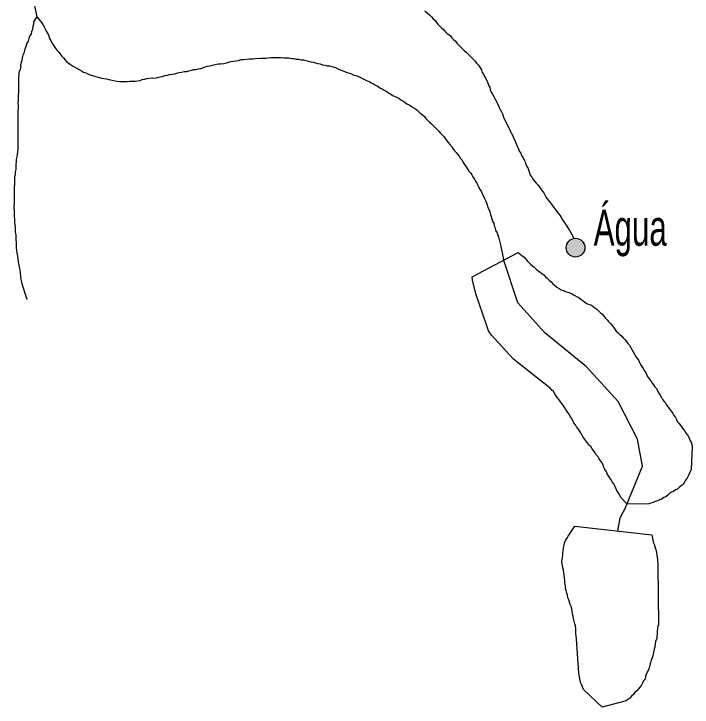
# Model space of a CAD drawing. Extents: x 785.9 to 812.4, y 7674.9 to 7703.1.
# Drawn here: x 798.982 to 800.487, y 7678.742 to 7680.281 of the extents above; entities that cross this region are included whole.
import ezdxf

# ---------------------------------------------------------------- set-up
doc = ezdxf.new("R2010")
doc.units = 0
doc.header["$LTSCALE"] = 0.04
for name, color, linetype, lineweight in [('2', 7, 'Continuous', 25), ('23', 7, 'Continuous', 25), ('4', 7, 'Continuous', 25), ('7', 7, 'Continuous', 25)]:
    doc.layers.add(name, color=color, linetype=linetype, lineweight=lineweight)
doc.layers.add('61', color=7, linetype='Continuous')

msp = doc.modelspace()

# ---------------------------------------------------------------- hatches: boundary and pattern name
at = {"layer": '23'}
msp.add_hatch(color=256, dxfattribs=at).paths.add_polyline_path([(800.2378, 7679.7804, 1), (800.2189, 7679.7434, 1)])

# ---------------------------------------------------------------- linework, layer by layer
at = {"layer": '2'}
msp.add_line((800.2271, 7679.1436), (800.3978, 7679.124), dxfattribs=at)
for points in [[(800.0072, 7679.6593), (799.9999, 7679.69), (799.9999, 7679.6902), (799.9989, 7679.6971), (800.1009, 7679.7513), (800.1037, 7679.7488)], [(800.1037, 7679.7488), (800.1051, 7679.7475), (800.1091, 7679.7442), (800.114, 7679.741), (800.1172, 7679.7369), (800.1213, 7679.7329), (800.1245, 7679.7288), (800.1286, 7679.7256), (800.1326, 7679.7216), (800.1366, 7679.7183), (800.1407, 7679.7143), (800.1447, 7679.711), (800.1496, 7679.7078), (800.1536, 7679.7046), (800.1577, 7679.7013), (800.1617, 7679.6973), (800.1658, 7679.6932), (800.1698, 7679.69), (800.1739, 7679.686), (800.1779, 7679.6819), (800.182, 7679.6779), (800.1868, 7679.6746), (800.1917, 7679.6714), (800.1965, 7679.6682), (800.2014, 7679.6665), (800.2062, 7679.6649), (800.2111, 7679.6633), (800.2159, 7679.6617), (800.2208, 7679.6593), (800.2256, 7679.6568), (800.2305, 7679.6536), (800.2354, 7679.6512), (800.2402, 7679.6479), (800.2443, 7679.6447), (800.2483, 7679.6415), (800.2523, 7679.6382), (800.2572, 7679.6366), (800.2621, 7679.635), (800.2669, 7679.6318), (800.271, 7679.6285), (800.2758, 7679.6253), (800.2799, 7679.6212), (800.2839, 7679.6172), (800.288, 7679.614), (800.2912, 7679.6099), (800.2944, 7679.6059), (800.2985, 7679.6018), (800.3017, 7679.5978), (800.3058, 7679.5937), (800.309, 7679.5897), (800.3122, 7679.5856), (800.3155, 7679.5808), (800.3187, 7679.5767), (800.3227, 7679.5727), (800.3268, 7679.5694), (800.3308, 7679.5654), (800.3341, 7679.5614), (800.3381, 7679.5573), (800.3414, 7679.5533), (800.3446, 7679.5492), (800.3478, 7679.5452), (800.3511, 7679.5403), (800.3535, 7679.5355), (800.3559, 7679.5306), (800.3592, 7679.5258), (800.3616, 7679.5209), (800.3648, 7679.516), (800.3681, 7679.512), (800.3705, 7679.5071), (800.3721, 7679.5023), (800.3753, 7679.4982), (800.3786, 7679.4934), (800.381, 7679.4885), (800.3842, 7679.4837), (800.3867, 7679.4788), (800.3891, 7679.474), (800.3923, 7679.4699), (800.3956, 7679.4659), (800.398, 7679.461), (800.4012, 7679.457), (800.4045, 7679.4529), (800.4077, 7679.4489), (800.4101, 7679.444), (800.4134, 7679.4392), (800.4158, 7679.4343), (800.419, 7679.4295), (800.4215, 7679.4246), (800.4247, 7679.4206), (800.4287, 7679.4165), (800.4312, 7679.4117), (800.4344, 7679.4068), (800.4376, 7679.4028), (800.4409, 7679.3979), (800.4441, 7679.3939), (800.4465, 7679.389)], [(800.4465, 7679.389), (800.4498, 7679.385), (800.4522, 7679.3801), (800.4546, 7679.3753), (800.4579, 7679.3712), (800.4611, 7679.3672), (800.4643, 7679.3631), (800.4676, 7679.3583), (800.4708, 7679.3542), (800.4741, 7679.3494), (800.4773, 7679.3445), (800.4805, 7679.3397), (800.4821, 7679.3348), (800.4846, 7679.3299), (800.4862, 7679.3251), (800.487, 7679.3194), (800.4846, 7679.2693), (800.4781, 7679.2547), (800.4757, 7679.2498), (800.4724, 7679.2458), (800.47, 7679.2409), (800.4668, 7679.2361), (800.4627, 7679.2328), (800.4579, 7679.2296), (800.4546, 7679.2256), (800.4498, 7679.2239), (800.4457, 7679.2207), (800.4409, 7679.2191), (800.4368, 7679.2159), (800.4328, 7679.2126), (800.4287, 7679.2086), (800.4239, 7679.207), (800.419, 7679.2037), (800.4101, 7679.1997), (800.4053, 7679.1981), (800.4004, 7679.1964), (800.3956, 7679.1948), (800.3907, 7679.1932), (800.3794, 7679.1924), (800.3422, 7679.1932), (800.3292, 7679.2061), (800.3227, 7679.2183), (800.3203, 7679.2231), (800.3179, 7679.228), (800.3155, 7679.2328), (800.313, 7679.2377), (800.3098, 7679.2417), (800.3074, 7679.2466), (800.3041, 7679.2506), (800.3017, 7679.2555), (800.2985, 7679.2595), (800.2969, 7679.2644), (800.2936, 7679.2693), (800.2912, 7679.2741), (800.2896, 7679.279), (800.2871, 7679.2838), (800.2839, 7679.2887), (800.2807, 7679.2927), (800.2782, 7679.2976), (800.2742, 7679.3016), (800.2718, 7679.3065), (800.2685, 7679.3113), (800.2653, 7679.3154), (800.2621, 7679.3202), (800.258, 7679.3235), (800.2548, 7679.3283), (800.2515, 7679.3332), (800.2483, 7679.3372), (800.2451, 7679.3413), (800.2426, 7679.3461), (800.2402, 7679.351), (800.237, 7679.355), (800.2345, 7679.3599), (800.2305, 7679.3639), (800.2281, 7679.3688), (800.2248, 7679.3728), (800.2224, 7679.3777), (800.22, 7679.3825), (800.2167, 7679.3874), (800.2143, 7679.3922), (800.2111, 7679.3963), (800.2078, 7679.4011), (800.2046, 7679.406), (800.2014, 7679.4109), (800.1981, 7679.4157), (800.1949, 7679.4198), (800.1917, 7679.4238), (800.1884, 7679.4287), (800.1852, 7679.4327), (800.182, 7679.4376), (800.1795, 7679.4424), (800.1755, 7679.4456), (800.1722, 7679.4497), (800.0978, 7679.5088), (800.0905, 7679.5144), (800.0412, 7679.5686), (800.0412, 7679.5686), (800.0379, 7679.5727), (800.0355, 7679.5775), (800.0315, 7679.5881), (800.0072, 7679.6593)], [(800.3978, 7679.124), (800.3997, 7679.1131), (800.4004, 7679.1082), (800.4029, 7679.1034), (800.4053, 7679.0953), (800.4069, 7679.0896), (800.4077, 7679.084), (800.4093, 7679.0743), (800.4101, 7679.0686), (800.4109, 7679.0573), (800.4126, 7678.9238), (800.4109, 7678.9221), (800.4101, 7678.9165), (800.4093, 7678.91), (800.4093, 7678.9043), (800.4085, 7678.8987), (800.4085, 7678.893), (800.4061, 7678.8881), (800.4045, 7678.8752), (800.4029, 7678.8703), (800.3996, 7678.8558), (800.398, 7678.8509), (800.3964, 7678.8461), (800.3948, 7678.8404), (800.3931, 7678.8347), (800.3915, 7678.8291), (800.3899, 7678.8242), (800.3875, 7678.8194), (800.385, 7678.8145), (800.3834, 7678.8097), (800.3826, 7678.804), (800.3794, 7678.8), (800.377, 7678.7951), (800.3745, 7678.7902), (800.3713, 7678.7862), (800.3681, 7678.7822), (800.364, 7678.7781), (800.36, 7678.7741), (800.3567, 7678.77), (800.3527, 7678.766), (800.3486, 7678.7619), (800.3446, 7678.7587), (800.3405, 7678.7554), (800.2871, 7678.7417), (800.2871, 7678.7417), (800.2459, 7678.7805), (800.2426, 7678.7902), (800.2402, 7678.7951), (800.2386, 7678.8), (800.2378, 7678.8056), (800.2354, 7678.8169), (800.2305, 7678.893), (800.2289, 7678.9051), (800.2289, 7678.9165), (800.2281, 7678.9221), (800.2265, 7678.927), (800.2256, 7678.9327), (800.224, 7678.9383), (800.2232, 7678.944), (800.2216, 7678.9488), (800.2208, 7678.9545), (800.22, 7678.9602), (800.2184, 7678.965), (800.2167, 7678.9699), (800.2151, 7678.9747), (800.2135, 7678.9796), (800.2111, 7678.9844), (800.2103, 7678.9901), (800.2087, 7678.995), (800.2078, 7679.0006), (800.2062, 7679.0055), (800.2062, 7679.0111), (800.2046, 7679.0176), (800.2046, 7679.0233), (800.2038, 7679.0289), (800.203, 7679.0346), (800.2022, 7679.0403), (800.2014, 7679.0459), (800.1998, 7679.0508), (800.1981, 7679.0654), (800.1998, 7679.0783), (800.1998, 7679.084), (800.2006, 7679.0896), (800.2014, 7679.0953), (800.203, 7679.101), (800.2038, 7679.1066), (800.2062, 7679.1115), (800.2087, 7679.1163), (800.2119, 7679.1212), (800.2271, 7679.1436)]]:
    msp.add_lwpolyline(points, dxfattribs=at)
at = {"layer": '23'}
msp.add_circle((800.2283, 7679.7619), 0.0208, dxfattribs=at)
at = {"layer": '4'}
msp.add_lwpolyline([(799.8939, 7680.288), (799.9052, 7680.2783), (799.9085, 7680.2742), (799.9125, 7680.2702), (799.9166, 7680.2661), (799.9198, 7680.2621), (799.923, 7680.258), (799.9311, 7680.2499), (799.9352, 7680.2467), (799.9384, 7680.2427), (799.9424, 7680.2386), (799.9505, 7680.2321), (799.9538, 7680.2281), (799.9578, 7680.224), (799.9619, 7680.2208), (799.9651, 7680.216), (799.9772, 7680.2038), (799.9813, 7680.1998), (799.9853, 7680.1957), (799.9934, 7680.1876), (799.9975, 7680.1844), (800.0056, 7680.1763), (800.0088, 7680.1714), (800.0128, 7680.1674), (800.0193, 7680.1569), (800.0209, 7680.1512), (800.0242, 7680.1472), (800.0266, 7680.1423), (800.029, 7680.1375), (800.0315, 7680.1326), (800.0339, 7680.1278), (800.0355, 7680.1229), (800.0379, 7680.118), (800.0387, 7680.1124), (800.0412, 7680.1075), (800.0444, 7680.1027), (800.0468, 7680.0978), (800.0493, 7680.093), (800.0541, 7680.0833), (800.0565, 7680.0784), (800.059, 7680.0735), (800.0614, 7680.0687), (800.0638, 7680.0638), (800.0662, 7680.059), (800.0679, 7680.0541), (800.0695, 7680.0493), (800.0719, 7680.0444), (800.0743, 7680.0396), (800.0768, 7680.0347), (800.0792, 7680.0298), (800.0816, 7680.025), (800.084, 7680.0201), (800.0865, 7680.0153), (800.0889, 7680.0104), (800.0905, 7680.0056), (800.0938, 7680.0007), (800.0954, 7679.9959), (800.097, 7679.991), (800.0994, 7679.9862), (800.1018, 7679.9813), (800.1035, 7679.9764), (800.1067, 7679.9716), (800.1083, 7679.9667), (800.1116, 7679.9619), (800.114, 7679.957), (800.1164, 7679.9522), (800.118, 7679.9473), (800.1205, 7679.9425), (800.1229, 7679.9376), (800.1261, 7679.9279), (800.1277, 7679.923), (800.131, 7679.9182), (800.1342, 7679.9133), (800.1407, 7679.9052), (800.1447, 7679.9012), (800.148, 7679.8963), (800.1512, 7679.8923), (800.1544, 7679.8882), (800.1577, 7679.8834), (800.1633, 7679.8737), (800.1714, 7679.8632), (800.1747, 7679.8583), (800.1795, 7679.8518), (800.1828, 7679.8478), (800.186, 7679.8429), (800.1925, 7679.8348), (800.1957, 7679.8308), (800.1981, 7679.8259), (800.2087, 7679.8098), (800.2148, 7679.8003), (800.2153, 7679.7996)], dxfattribs=at)
at = {"layer": '7'}
msp.add_line((800.2153, 7679.7996), (800.2247, 7679.7829), dxfattribs=at)
for points in [[(799.0233, 7680.3195), (799.033, 7680.2742), (799.033, 7680.2742)], [(799.033, 7680.2742), (799.0257, 7680.2637), (799.0257, 7680.258), (799.0241, 7680.2532), (799.0233, 7680.2467), (799.0208, 7680.2418), (799.02, 7680.2362), (799.0168, 7680.2313), (799.0152, 7680.2265), (799.0136, 7680.2208), (799.0111, 7680.216), (799.0095, 7680.2111), (799.0063, 7680.203), (799.0038, 7680.1941), (799.0022, 7680.1893), (799.0006, 7680.1836), (798.9998, 7680.1779), (798.9982, 7680.1731), (798.9966, 7680.1682), (798.9966, 7680.1625), (798.9957, 7680.1569), (798.9933, 7680.152), (798.9933, 7680.1464), (798.9925, 7680.1407), (798.9925, 7680.1067), (798.9917, 7680.1011), (798.9917, 7680.0897), (798.9909, 7680.0841), (798.9917, 7680.0768), (798.9917, 7680.0711), (798.9909, 7680.0655), (798.9909, 7679.9805), (798.9901, 7679.9748), (798.9893, 7679.9692), (798.9885, 7679.9635), (798.9868, 7679.9578), (798.9868, 7679.9522), (798.986, 7679.9465), (798.986, 7679.9352), (798.9852, 7679.9295), (798.9852, 7679.9239), (798.9836, 7679.919), (798.9836, 7679.902), (798.9828, 7679.8963), (798.9828, 7679.8624), (798.982, 7679.8526), (798.9828, 7679.8421), (798.9828, 7679.8308), (798.9836, 7679.8251), (798.9836, 7679.8187), (798.9844, 7679.813), (798.9852, 7679.8073), (798.9852, 7679.796), (798.986, 7679.7903), (798.986, 7679.779), (798.9868, 7679.7734), (798.9868, 7679.762), (798.9877, 7679.7556), (798.9885, 7679.7499), (798.9901, 7679.7434), (798.9909, 7679.7361), (798.9917, 7679.7305), (798.9933, 7679.724), (798.9941, 7679.7183), (798.9949, 7679.7127), (798.9957, 7679.707), (798.9966, 7679.6973), (798.9974, 7679.6916), (798.9998, 7679.6827), (799.0014, 7679.6771), (799.0079, 7679.6568), (799.0108, 7679.6476), (799.011, 7679.6472)], [(799.033, 7680.2742), (799.0435, 7680.2621), (799.0459, 7680.2572), (799.0492, 7680.2524), (799.0516, 7680.2475)], [(799.0516, 7680.2475), (799.054, 7680.2427), (799.0589, 7680.2346), (799.0613, 7680.2265), (799.0637, 7680.2216), (799.0661, 7680.2168), (799.0694, 7680.2127), (799.0718, 7680.2079), (799.075, 7680.2038), (799.0783, 7680.1998), (799.0815, 7680.1957), (799.088, 7680.1876), (799.092, 7680.1836), (799.0953, 7680.1795), (799.0985, 7680.1755), (799.1026, 7680.1723), (799.1074, 7680.169), (799.1123, 7680.1658), (799.1171, 7680.1625), (799.1268, 7680.1577), (799.1317, 7680.1545), (799.1365, 7680.152), (799.1414, 7680.1504), (799.1511, 7680.1456), (799.156, 7680.1439), (799.1616, 7680.1431), (799.1713, 7680.1399), (799.1762, 7680.1383), (799.1819, 7680.1375), (799.1875, 7680.1367), (799.1924, 7680.135), (799.2037, 7680.1334), (799.2102, 7680.1318), (799.2166, 7680.131), (799.2336, 7680.131), (799.2393, 7680.1318), (799.2506, 7680.1318), (799.2563, 7680.1326), (799.262, 7680.1334), (799.2668, 7680.135), (799.2725, 7680.1358), (799.2773, 7680.1375), (799.283, 7680.1383), (799.2887, 7680.1391), (799.2943, 7680.1383), (799.3016, 7680.1399), (799.3065, 7680.1415), (799.3121, 7680.1423), (799.317, 7680.1439), (799.3226, 7680.1447), (799.3275, 7680.1464), (799.3332, 7680.1472), (799.3388, 7680.148), (799.3437, 7680.1496), (799.3485, 7680.1512), (799.3542, 7680.152), (799.3599, 7680.1528), (799.3655, 7680.1528), (799.3704, 7680.1545), (799.376, 7680.1561), (799.3809, 7680.1577), (799.3866, 7680.1577), (799.3914, 7680.1593), (799.3971, 7680.1601), (799.4068, 7680.1634), (799.4116, 7680.165), (799.4173, 7680.1658), (799.423, 7680.1674), (799.4286, 7680.169), (799.4351, 7680.1698), (799.4408, 7680.1698), (799.4481, 7680.1706), (799.4537, 7680.1723), (799.4586, 7680.1739), (799.4634, 7680.1755), (799.4691, 7680.1763), (799.4748, 7680.1771), (799.4804, 7680.1779), (799.4861, 7680.1795), (799.4926, 7680.1795), (799.4982, 7680.1804), (799.5039, 7680.1812), (799.512, 7680.1812), (799.5176, 7680.182), (799.5298, 7680.1828), (799.5411, 7680.1828), (799.5468, 7680.1836), (799.5524, 7680.1844), (799.5751, 7680.1844), (799.5808, 7680.1836), (799.5921, 7680.1836), (799.5978, 7680.182), (799.6034, 7680.182), (799.6083, 7680.1804), (799.6139, 7680.1804), (799.6188, 7680.1787), (799.6245, 7680.1787), (799.6301, 7680.1779), (799.6358, 7680.1763), (799.6406, 7680.1747), (799.6463, 7680.1739)], [(799.6463, 7680.1739), (799.6512, 7680.1723), (799.656, 7680.1706), (799.6617, 7680.1698), (799.6665, 7680.1682), (799.6722, 7680.1674), (799.677, 7680.1658), (799.6827, 7680.1658), (799.6924, 7680.1625), (799.6973, 7680.1609), (799.7021, 7680.1585), (799.707, 7680.1569), (799.7118, 7680.1545), (799.7216, 7680.1512), (799.7264, 7680.1496), (799.7313, 7680.148), (799.7361, 7680.1447), (799.7418, 7680.1439), (799.7466, 7680.1423), (799.7661, 7680.1326), (799.7709, 7680.131), (799.775, 7680.1278), (799.7798, 7680.1261), (799.7847, 7680.1229), (799.7895, 7680.1205), (799.7944, 7680.1172), (799.7992, 7680.1148), (799.8033, 7680.1116), (799.8081, 7680.1091), (799.813, 7680.1059), (799.8178, 7680.1035), (799.8219, 7680.1002), (799.8267, 7680.0986), (799.8364, 7680.0938), (799.8405, 7680.0905), (799.8454, 7680.0881), (799.8494, 7680.0849), (799.8543, 7680.0816), (799.8591, 7680.0792), (799.8632, 7680.076), (799.868, 7680.0735), (799.8729, 7680.0703), (799.8769, 7680.0671), (799.881, 7680.063), (799.885, 7680.0598), (799.8931, 7680.0533), (799.8963, 7680.0485), (799.9044, 7680.0404), (799.9085, 7680.0371), (799.9125, 7680.0331), (799.9166, 7680.029), (799.9206, 7680.025), (799.9246, 7680.0209), (799.9279, 7680.0169), (799.936, 7680.0088), (799.9392, 7680.004), (799.9424, 7679.9991), (799.9457, 7679.9951), (799.9497, 7679.991), (799.953, 7679.987), (799.9562, 7679.9821), (799.9594, 7679.9773), (799.9635, 7679.9732), (799.9667, 7679.9692), (799.97, 7679.9651), (799.9732, 7679.9603), (799.9764, 7679.9562), (799.9789, 7679.9514), (799.9821, 7679.9465), (799.9853, 7679.9417), (799.9918, 7679.9319), (799.995, 7679.9279), (799.9983, 7679.9239), (800.0007, 7679.919), (800.0039, 7679.9141), (800.0064, 7679.9093), (800.0096, 7679.9052), (800.0112, 7679.9004), (800.0137, 7679.8955), (800.0169, 7679.8907), (800.0193, 7679.8858), (800.0217, 7679.881), (800.0266, 7679.8713), (800.0282, 7679.8664), (800.0306, 7679.8615), (800.0323, 7679.8567), (800.0339, 7679.851), (800.0363, 7679.8462), (800.0379, 7679.8413), (800.0395, 7679.8357), (800.0412, 7679.8308), (800.0428, 7679.8259), (800.0444, 7679.8211), (800.0468, 7679.8162), (800.0476, 7679.8106), (800.0501, 7679.8057), (800.0509, 7679.8001), (800.0541, 7679.7952), (800.057, 7679.7861)], [(800.057, 7679.7861), (800.0617, 7679.7681), (800.0682, 7679.7353)], [(800.3413, 7679.1905), (800.3767, 7679.2766), (800.366, 7679.3367), (800.3231, 7679.4204), (800.2523, 7679.4976), (800.1601, 7679.5727), (800.1001, 7679.6393), (800.0682, 7679.7353)], [(800.3222, 7679.1327), (800.3272, 7679.1621), (800.3397, 7679.1859), (800.3397, 7679.1859), (800.3402, 7679.1875), (800.3407, 7679.189), (800.3413, 7679.1905), (800.3418, 7679.1921), (800.3422, 7679.1932)]]:
    msp.add_lwpolyline(points, dxfattribs=at)

# ---------------------------------------------------------------- texts
at = {"layer": '61', "width": 0.65}
msp.add_text('Água', height=0.08, dxfattribs=at).set_placement((800.2684, 7679.7663))

doc.saveas('drawing.dxf')
